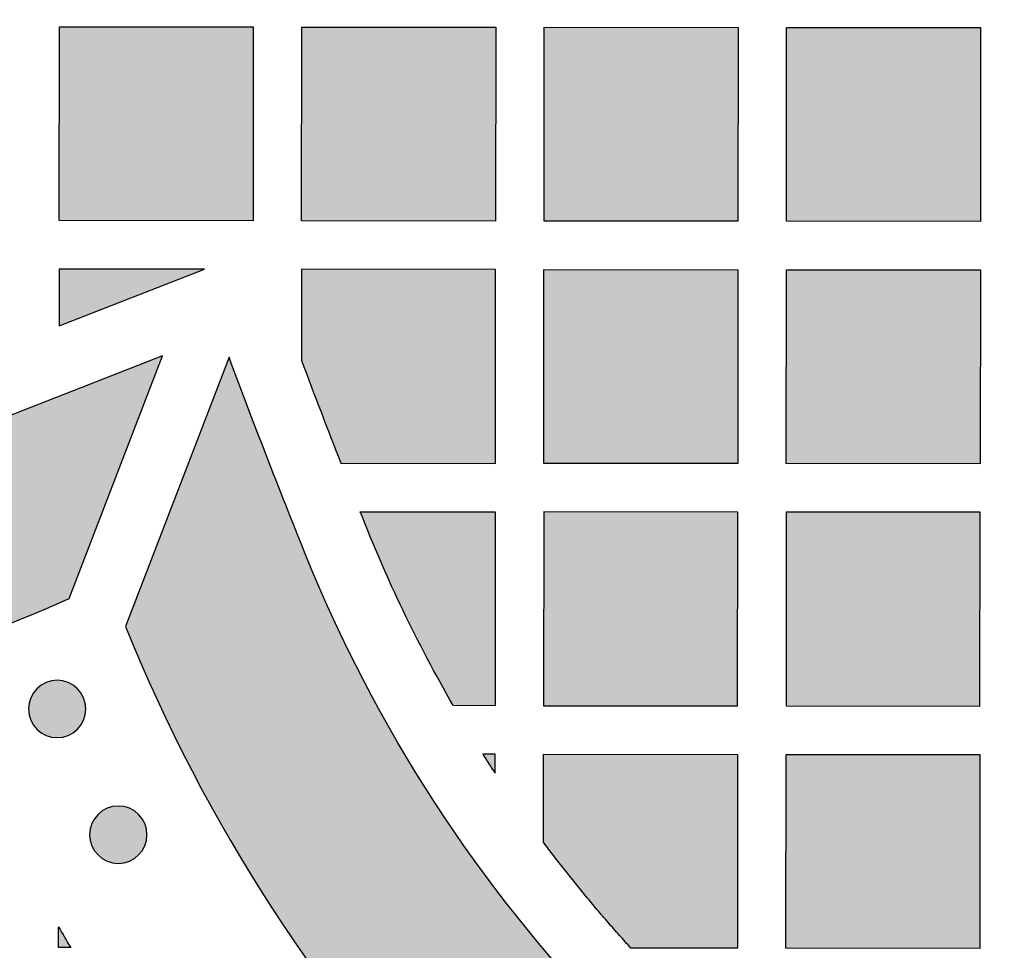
# Model space of a CAD drawing. Header units: millimetres. Extents: x -3873 to -97, y 912 to 4165.
# Tile 397 of 656: x -1731 to -1670, y 2715 to 2772. Entities that reach past the tile are written whole.
import ezdxf

# ---------------------------------------------------------------- set-up
doc = ezdxf.new("R2010")
doc.units = ezdxf.units.MM
doc.layers.add('pattern', color=7, linetype='Continuous', true_color=0x000000)

msp = doc.modelspace()

# ---------------------------------------------------------------- hatches: boundary and pattern name
at = {"layer": 'pattern'}
for points in [[(-1727.66, 2736.284), (-1721.893, 2751.304), (-1736.125, 2745.75), (-1738.634, 2744.818), (-1741.181, 2743.964), (-1743.763, 2743.191), (-1746.376, 2742.501), (-1749.016, 2741.895), (-1751.679, 2741.376), (-1754.36, 2740.944), (-1757.055, 2740.6), (-1759.761, 2740.345), (-1762.471, 2740.178), (-1765.183, 2740.102), (-1767.891, 2740.114), (-1770.592, 2740.214), (-1773.281, 2740.402), (-1775.954, 2740.677), (-1778.606, 2741.037), (-1779.6, 2741.198), (-1780.594, 2741.379), (-1781.586, 2741.58), (-1782.577, 2741.802), (-1783.566, 2742.043), (-1784.552, 2742.304), (-1785.534, 2742.586), (-1786.513, 2742.887), (-1787.487, 2743.209), (-1788.455, 2743.55), (-1789.418, 2743.911), (-1790.374, 2744.291), (-1791.324, 2744.691), (-1792.265, 2745.11), (-1793.199, 2745.548), (-1794.123, 2746.005), (-1795.039, 2746.48), (-1795.944, 2746.973), (-1796.839, 2747.484), (-1797.723, 2748.012), (-1798.596, 2748.558), (-1799.457, 2749.12), (-1800.305, 2749.699), (-1801.141, 2750.293), (-1801.963, 2750.903), (-1802.771, 2751.528), (-1803.566, 2752.168), (-1804.345, 2752.822), (-1805.11, 2753.49), (-1805.86, 2754.171), (-1806.594, 2754.864), (-1807.313, 2755.57), (-1808.017, 2756.29), (-1808.71, 2757.025), (-1809.389, 2757.776), (-1810.055, 2758.542), (-1810.708, 2759.323), (-1811.347, 2760.119), (-1811.97, 2760.928), (-1812.579, 2761.751), (-1813.172, 2762.588), (-1813.749, 2763.437), (-1814.31, 2764.299), (-1814.854, 2765.173), (-1815.381, 2766.058), (-1815.89, 2766.954), (-1816.382, 2767.86), (-1816.855, 2768.776), (-1817.31, 2769.702), (-1817.746, 2770.636), (-1818.164, 2771.578), (-1818.562, 2772.528), (-1818.941, 2773.485), (-1819.3, 2774.448), (-1819.639, 2775.418), (-1819.959, 2776.392), (-1820.259, 2777.371), (-1820.539, 2778.354), (-1820.798, 2779.34), (-1821.038, 2780.33), (-1821.258, 2781.321), (-1821.457, 2782.314), (-1821.637, 2783.308), (-1821.796, 2784.302), (-1822.151, 2786.955), (-1822.421, 2789.628), (-1822.605, 2792.317), (-1822.701, 2795.018), (-1822.708, 2797.727), (-1822.626, 2800.438), (-1822.455, 2803.149), (-1822.196, 2805.854), (-1821.847, 2808.548), (-1821.41, 2811.229), (-1820.886, 2813.89), (-1820.276, 2816.529), (-1819.581, 2819.141), (-1818.804, 2821.722), (-1817.946, 2824.268), (-1817.009, 2826.775), (-1811.43, 2840.997), (-1826.46, 2835.256), (-1827.127, 2833.73), (-1827.768, 2832.189), (-1828.384, 2830.633), (-1828.973, 2829.063), (-1829.535, 2827.481), (-1830.07, 2825.885), (-1830.577, 2824.278), (-1831.056, 2822.66), (-1831.507, 2821.031), (-1831.929, 2819.393), (-1832.322, 2817.745), (-1832.686, 2816.09), (-1833.021, 2814.427), (-1833.326, 2812.758), (-1833.6, 2811.083), (-1833.845, 2809.403), (-1834.06, 2807.719), (-1834.244, 2806.032), (-1834.398, 2804.342), (-1834.522, 2802.651), (-1834.615, 2800.959), (-1834.678, 2799.266), (-1834.711, 2797.575), (-1834.713, 2795.885), (-1834.685, 2794.197), (-1834.628, 2792.513), (-1834.54, 2790.833), (-1834.423, 2789.157), (-1834.276, 2787.487), (-1834.101, 2785.823), (-1833.896, 2784.166), (-1833.663, 2782.517), (-1833.466, 2781.291), (-1833.245, 2780.066), (-1832.999, 2778.841), (-1832.728, 2777.619), (-1832.433, 2776.4), (-1832.112, 2775.183), (-1831.767, 2773.972), (-1831.398, 2772.765), (-1831.004, 2771.563), (-1830.585, 2770.368), (-1830.142, 2769.18), (-1829.675, 2768.001), (-1829.184, 2766.829), (-1828.67, 2765.668), (-1828.132, 2764.516), (-1827.571, 2763.375), (-1826.987, 2762.245), (-1826.381, 2761.128), (-1825.753, 2760.023), (-1825.104, 2758.932), (-1824.433, 2757.855), (-1823.741, 2756.792), (-1823.03, 2755.745), (-1822.298, 2754.714), (-1821.548, 2753.698), (-1820.779, 2752.7), (-1819.992, 2751.72), (-1819.187, 2750.757), (-1818.365, 2749.812), (-1817.528, 2748.886), (-1816.674, 2747.979), (-1815.805, 2747.092), (-1814.92, 2746.222), (-1814.014, 2745.367), (-1813.09, 2744.528), (-1812.147, 2743.704), (-1811.185, 2742.898), (-1810.206, 2742.109), (-1809.209, 2741.338), (-1808.196, 2740.586), (-1807.165, 2739.853), (-1806.119, 2739.139), (-1805.058, 2738.446), (-1803.982, 2737.774), (-1802.892, 2737.122), (-1801.788, 2736.492), (-1800.672, 2735.884), (-1799.544, 2735.299), (-1798.403, 2734.736), (-1797.253, 2734.196), (-1796.092, 2733.679), (-1794.921, 2733.186), (-1793.742, 2732.717), (-1792.555, 2732.272), (-1791.361, 2731.852), (-1790.16, 2731.455), (-1788.954, 2731.084), (-1787.743, 2730.736), (-1786.527, 2730.414), (-1785.308, 2730.116), (-1784.086, 2729.844), (-1782.862, 2729.596), (-1781.637, 2729.372), (-1780.412, 2729.173), (-1778.763, 2728.937), (-1777.107, 2728.73), (-1775.443, 2728.551), (-1773.773, 2728.402), (-1772.098, 2728.281), (-1770.418, 2728.191), (-1768.733, 2728.13), (-1767.046, 2728.1), (-1765.356, 2728.099), (-1763.664, 2728.129), (-1761.972, 2728.189), (-1760.279, 2728.279), (-1758.588, 2728.4), (-1756.898, 2728.551), (-1755.21, 2728.732), (-1753.526, 2728.944), (-1751.846, 2729.186), (-1750.17, 2729.458), (-1748.5, 2729.76), (-1746.837, 2730.091), (-1745.181, 2730.452), (-1743.533, 2730.842), (-1741.894, 2731.262), (-1740.265, 2731.71), (-1738.646, 2732.186), (-1737.037, 2732.69), (-1735.441, 2733.223), (-1733.857, 2733.782), (-1732.287, 2734.368), (-1730.73, 2734.981), (-1729.187, 2735.62)], [(-1728.268, 2771.679), (-1716.268, 2771.668), (-1716.278, 2759.669), (-1728.278, 2759.679)], [(-1701.268, 2771.655), (-1701.278, 2759.655), (-1713.278, 2759.666), (-1713.268, 2771.666)], [(-1686.268, 2771.642), (-1686.278, 2759.642), (-1698.278, 2759.653), (-1698.268, 2771.653)], [(-1671.268, 2771.629), (-1671.278, 2759.629), (-1683.278, 2759.64), (-1683.268, 2771.639)], [(-1728.284, 2753.158), (-1719.281, 2756.671), (-1728.281, 2756.679)], [(-1713.286, 2751.019), (-1710.847, 2744.664), (-1701.291, 2744.655), (-1701.281, 2756.655), (-1713.281, 2756.666)], [(-1698.291, 2744.653), (-1698.281, 2756.653), (-1686.281, 2756.642), (-1686.291, 2744.642)], [(-1671.281, 2756.629), (-1671.291, 2744.629), (-1683.291, 2744.64), (-1683.281, 2756.64)], [(-1627.374, 2686.557), (-1625.959, 2687.297), (-1624.558, 2688.068), (-1623.172, 2688.868), (-1621.8, 2689.698), (-1620.445, 2690.556), (-1619.107, 2691.443), (-1617.787, 2692.358), (-1616.486, 2693.3), (-1615.205, 2694.269), (-1613.945, 2695.264), (-1612.706, 2696.284), (-1611.488, 2697.329), (-1610.294, 2698.398), (-1609.124, 2699.49), (-1607.977, 2700.605), (-1606.856, 2701.742), (-1605.178, 2703.519), (-1603.539, 2705.34), (-1601.942, 2707.203), (-1600.387, 2709.106), (-1598.877, 2711.049), (-1597.413, 2713.028), (-1595.996, 2715.044), (-1594.628, 2717.093), (-1593.309, 2719.175), (-1592.041, 2721.288), (-1590.824, 2723.429), (-1589.661, 2725.596), (-1588.551, 2727.789), (-1587.496, 2730.004), (-1586.495, 2732.24), (-1585.55, 2734.495), (-1591.943, 2751.184), (-1596.673, 2739), (-1597.507, 2737.01), (-1598.39, 2735.036), (-1599.322, 2733.08), (-1600.302, 2731.144), (-1601.329, 2729.23), (-1602.403, 2727.34), (-1603.522, 2725.475), (-1604.687, 2723.637), (-1605.895, 2721.827), (-1607.146, 2720.048), (-1608.439, 2718.3), (-1609.772, 2716.585), (-1611.144, 2714.904), (-1612.555, 2713.26), (-1614.001, 2711.652), (-1615.483, 2710.083), (-1616.431, 2709.122), (-1617.4, 2708.179), (-1618.39, 2707.256), (-1619.4, 2706.352), (-1620.428, 2705.469), (-1621.476, 2704.606), (-1622.542, 2703.765), (-1623.625, 2702.946), (-1624.725, 2702.15), (-1625.841, 2701.376), (-1626.972, 2700.626), (-1628.117, 2699.901), (-1629.277, 2699.199), (-1630.449, 2698.523), (-1631.634, 2697.871), (-1632.829, 2697.245), (-1634.103, 2696.618), (-1635.399, 2696.027), (-1636.715, 2695.473), (-1638.049, 2694.957), (-1639.401, 2694.479), (-1640.768, 2694.041), (-1642.148, 2693.643), (-1643.541, 2693.287), (-1644.943, 2692.971), (-1646.353, 2692.697), (-1647.77, 2692.466), (-1649.191, 2692.277), (-1650.614, 2692.129), (-1652.038, 2692.025), (-1653.461, 2691.962), (-1654.88, 2691.941), (-1656.3, 2691.963), (-1657.723, 2692.027), (-1659.146, 2692.133), (-1660.57, 2692.281), (-1661.99, 2692.471), (-1663.407, 2692.704), (-1664.817, 2692.979), (-1666.219, 2693.295), (-1667.611, 2693.653), (-1668.991, 2694.052), (-1670.357, 2694.491), (-1671.709, 2694.97), (-1673.043, 2695.487), (-1674.358, 2696.043), (-1675.653, 2696.635), (-1676.927, 2697.263), (-1678.122, 2697.889), (-1679.306, 2698.542), (-1680.478, 2699.219), (-1681.637, 2699.922), (-1682.782, 2700.648), (-1683.912, 2701.399), (-1685.028, 2702.173), (-1686.127, 2702.971), (-1687.209, 2703.791), (-1688.274, 2704.632), (-1689.321, 2705.496), (-1690.35, 2706.38), (-1691.358, 2707.285), (-1692.347, 2708.209), (-1693.316, 2709.152), (-1694.263, 2710.114), (-1695.744, 2711.684), (-1697.189, 2713.293), (-1698.598, 2714.939), (-1699.969, 2716.621), (-1701.301, 2718.336), (-1702.592, 2720.085), (-1703.842, 2721.866), (-1705.049, 2723.676), (-1706.212, 2725.515), (-1707.33, 2727.381), (-1708.402, 2729.272), (-1709.428, 2731.187), (-1710.406, 2733.124), (-1711.336, 2735.08), (-1712.218, 2737.055), (-1713.051, 2739.046), (-1717.77, 2751.234), (-1724.176, 2734.55), (-1723.233, 2732.294), (-1722.235, 2730.057), (-1721.181, 2727.841), (-1720.073, 2725.648), (-1718.911, 2723.479), (-1717.697, 2721.337), (-1716.43, 2719.224), (-1715.113, 2717.141), (-1713.746, 2715.09), (-1712.331, 2713.074), (-1710.868, 2711.093), (-1709.36, 2709.149), (-1707.807, 2707.245), (-1706.211, 2705.381), (-1704.574, 2703.559), (-1702.897, 2701.78), (-1701.776, 2700.642), (-1700.631, 2699.527), (-1699.461, 2698.433), (-1698.268, 2697.363), (-1697.052, 2696.317), (-1695.813, 2695.296), (-1694.553, 2694.3), (-1693.273, 2693.33), (-1691.973, 2692.387), (-1690.654, 2691.472), (-1689.316, 2690.584), (-1687.962, 2689.724), (-1686.591, 2688.893), (-1685.205, 2688.092), (-1683.805, 2687.32), (-1682.391, 2686.579), (-1680.802, 2685.795), (-1679.186, 2685.057), (-1677.545, 2684.364), (-1675.88, 2683.718), (-1674.195, 2683.121), (-1672.49, 2682.574), (-1670.768, 2682.076), (-1669.031, 2681.63), (-1667.282, 2681.235), (-1665.523, 2680.892), (-1663.756, 2680.602), (-1661.983, 2680.365), (-1660.208, 2680.18), (-1658.431, 2680.048), (-1656.656, 2679.968), (-1654.885, 2679.941), (-1653.114, 2679.967), (-1651.339, 2680.045), (-1649.562, 2680.176), (-1647.786, 2680.359), (-1646.014, 2680.595), (-1644.246, 2680.884), (-1642.487, 2681.225), (-1640.737, 2681.619), (-1639, 2682.064), (-1637.278, 2682.56), (-1635.573, 2683.106), (-1633.887, 2683.702), (-1632.222, 2684.346), (-1630.58, 2685.037), (-1628.963, 2685.775)], [(-1703.891, 2729.658), (-1704.71, 2731.107), (-1705.502, 2732.572), (-1706.266, 2734.053), (-1707.001, 2735.549), (-1707.708, 2737.059), (-1708.385, 2738.581), (-1709.032, 2740.116), (-1709.649, 2741.662), (-1701.294, 2741.655), (-1701.305, 2729.655)], [(-1686.305, 2729.642), (-1686.294, 2741.642), (-1698.294, 2741.653), (-1698.304, 2729.653)], [(-1671.294, 2741.629), (-1683.294, 2741.639), (-1683.304, 2729.64), (-1671.304, 2729.629)], [(-1727.15, 2728.194), (-1727.178, 2728.166), (-1727.207, 2728.139), (-1727.237, 2728.113), (-1727.268, 2728.086), (-1727.3, 2728.061), (-1727.332, 2728.035), (-1727.365, 2728.011), (-1727.399, 2727.987), (-1727.434, 2727.963), (-1727.47, 2727.941), (-1727.507, 2727.919), (-1727.544, 2727.898), (-1727.582, 2727.877), (-1727.621, 2727.857), (-1727.66, 2727.839), (-1727.7, 2727.821), (-1727.741, 2727.804), (-1727.782, 2727.788), (-1727.824, 2727.773), (-1727.867, 2727.759), (-1727.91, 2727.745), (-1727.953, 2727.733), (-1727.997, 2727.723), (-1728.042, 2727.713), (-1728.086, 2727.704), (-1728.131, 2727.696), (-1728.176, 2727.69), (-1728.222, 2727.685), (-1728.268, 2727.681), (-1728.313, 2727.678), (-1728.359, 2727.676), (-1728.405, 2727.675), (-1728.451, 2727.676), (-1728.497, 2727.678), (-1728.543, 2727.681), (-1728.588, 2727.685), (-1728.634, 2727.69), (-1728.679, 2727.697), (-1728.724, 2727.705), (-1728.769, 2727.713), (-1728.813, 2727.723), (-1728.857, 2727.734), (-1728.9, 2727.746), (-1728.943, 2727.759), (-1728.986, 2727.774), (-1729.028, 2727.789), (-1729.069, 2727.805), (-1729.11, 2727.822), (-1729.15, 2727.84), (-1729.189, 2727.859), (-1729.228, 2727.878), (-1729.266, 2727.899), (-1729.303, 2727.92), (-1729.34, 2727.942), (-1729.375, 2727.965), (-1729.41, 2727.989), (-1729.444, 2728.013), (-1729.478, 2728.037), (-1729.51, 2728.063), (-1729.542, 2728.088), (-1729.572, 2728.115), (-1729.602, 2728.141), (-1729.631, 2728.169), (-1729.659, 2728.196), (-1729.687, 2728.224), (-1729.714, 2728.253), (-1729.741, 2728.283), (-1729.767, 2728.314), (-1729.793, 2728.346), (-1729.818, 2728.378), (-1729.842, 2728.411), (-1729.866, 2728.446), (-1729.89, 2728.481), (-1729.913, 2728.516), (-1729.935, 2728.553), (-1729.956, 2728.59), (-1729.976, 2728.628), (-1729.996, 2728.667), (-1730.015, 2728.706), (-1730.033, 2728.746), (-1730.05, 2728.787), (-1730.066, 2728.828), (-1730.081, 2728.87), (-1730.095, 2728.913), (-1730.108, 2728.956), (-1730.12, 2728.999), (-1730.131, 2729.043), (-1730.141, 2729.088), (-1730.149, 2729.132), (-1730.157, 2729.177), (-1730.163, 2729.222), (-1730.169, 2729.268), (-1730.173, 2729.314), (-1730.176, 2729.359), (-1730.177, 2729.405), (-1730.178, 2729.451), (-1730.177, 2729.497), (-1730.175, 2729.543), (-1730.172, 2729.589), (-1730.168, 2729.634), (-1730.163, 2729.68), (-1730.156, 2729.725), (-1730.149, 2729.77), (-1730.14, 2729.815), (-1730.13, 2729.859), (-1730.119, 2729.903), (-1730.107, 2729.946), (-1730.094, 2729.989), (-1730.08, 2730.032), (-1730.065, 2730.074), (-1730.048, 2730.115), (-1730.031, 2730.156), (-1730.013, 2730.196), (-1729.994, 2730.235), (-1729.975, 2730.274), (-1729.954, 2730.312), (-1729.933, 2730.349), (-1729.911, 2730.386), (-1729.888, 2730.421), (-1729.865, 2730.456), (-1729.841, 2730.49), (-1729.816, 2730.524), (-1729.791, 2730.556), (-1729.765, 2730.588), (-1729.739, 2730.618), (-1729.712, 2730.648), (-1729.685, 2730.677), (-1729.657, 2730.705), (-1729.629, 2730.733), (-1729.6, 2730.76), (-1729.57, 2730.787), (-1729.539, 2730.813), (-1729.508, 2730.839), (-1729.475, 2730.864), (-1729.442, 2730.888), (-1729.408, 2730.913), (-1729.373, 2730.936), (-1729.337, 2730.959), (-1729.3, 2730.981), (-1729.263, 2731.002), (-1729.225, 2731.022), (-1729.186, 2731.042), (-1729.147, 2731.061), (-1729.107, 2731.079), (-1729.066, 2731.096), (-1729.025, 2731.112), (-1728.983, 2731.127), (-1728.94, 2731.141), (-1728.897, 2731.154), (-1728.854, 2731.166), (-1728.81, 2731.177), (-1728.766, 2731.187), (-1728.721, 2731.195), (-1728.676, 2731.203), (-1728.631, 2731.209), (-1728.585, 2731.215), (-1728.54, 2731.219), (-1728.494, 2731.222), (-1728.448, 2731.223), (-1728.402, 2731.224), (-1728.356, 2731.223), (-1728.31, 2731.222), (-1728.264, 2731.219), (-1728.219, 2731.214), (-1728.173, 2731.209), (-1728.128, 2731.202), (-1728.083, 2731.195), (-1728.039, 2731.186), (-1727.994, 2731.176), (-1727.95, 2731.165), (-1727.907, 2731.153), (-1727.864, 2731.14), (-1727.821, 2731.126), (-1727.78, 2731.111), (-1727.738, 2731.094), (-1727.697, 2731.077), (-1727.657, 2731.059), (-1727.618, 2731.041), (-1727.579, 2731.021), (-1727.541, 2731), (-1727.504, 2730.979), (-1727.468, 2730.957), (-1727.432, 2730.934), (-1727.397, 2730.911), (-1727.363, 2730.887), (-1727.33, 2730.862), (-1727.297, 2730.837), (-1727.266, 2730.811), (-1727.235, 2730.785), (-1727.205, 2730.758), (-1727.176, 2730.731), (-1727.148, 2730.703), (-1727.12, 2730.675), (-1727.093, 2730.646), (-1727.067, 2730.616), (-1727.04, 2730.585), (-1727.015, 2730.554), (-1726.989, 2730.521), (-1726.965, 2730.488), (-1726.941, 2730.454), (-1726.917, 2730.419), (-1726.895, 2730.383), (-1726.873, 2730.347), (-1726.851, 2730.309), (-1726.831, 2730.271), (-1726.811, 2730.233), (-1726.793, 2730.193), (-1726.775, 2730.153), (-1726.758, 2730.112), (-1726.742, 2730.071), (-1726.726, 2730.029), (-1726.712, 2729.986), (-1726.699, 2729.943), (-1726.687, 2729.9), (-1726.676, 2729.856), (-1726.667, 2729.812), (-1726.658, 2729.767), (-1726.65, 2729.722), (-1726.644, 2729.677), (-1726.639, 2729.631), (-1726.635, 2729.586), (-1726.632, 2729.54), (-1726.63, 2729.494), (-1726.629, 2729.448), (-1726.63, 2729.402), (-1726.632, 2729.356), (-1726.635, 2729.311), (-1726.639, 2729.265), (-1726.644, 2729.219), (-1726.651, 2729.174), (-1726.658, 2729.129), (-1726.667, 2729.085), (-1726.677, 2729.04), (-1726.688, 2728.996), (-1726.7, 2728.953), (-1726.713, 2728.91), (-1726.728, 2728.868), (-1726.743, 2728.826), (-1726.759, 2728.784), (-1726.776, 2728.744), (-1726.794, 2728.703), (-1726.813, 2728.664), (-1726.832, 2728.625), (-1726.853, 2728.587), (-1726.874, 2728.55), (-1726.896, 2728.514), (-1726.919, 2728.478), (-1726.942, 2728.443), (-1726.967, 2728.409), (-1726.991, 2728.376), (-1727.017, 2728.343), (-1727.042, 2728.312), (-1727.069, 2728.281), (-1727.095, 2728.251), (-1727.122, 2728.222)], [(-1701.308, 2725.471), (-1701.307, 2726.655), (-1702.073, 2726.656)], [(-1692.899, 2714.648), (-1694.312, 2716.235), (-1695.686, 2717.856), (-1697.019, 2719.51), (-1698.312, 2721.197), (-1698.307, 2726.653), (-1686.307, 2726.642), (-1686.318, 2714.642)], [(-1683.317, 2714.64), (-1683.307, 2726.64), (-1671.307, 2726.629), (-1671.317, 2714.629)], [(-1723.367, 2720.412), (-1723.395, 2720.384), (-1723.424, 2720.357), (-1723.454, 2720.33), (-1723.485, 2720.304), (-1723.516, 2720.278), (-1723.549, 2720.253), (-1723.582, 2720.229), (-1723.616, 2720.205), (-1723.651, 2720.181), (-1723.687, 2720.159), (-1723.723, 2720.137), (-1723.761, 2720.115), (-1723.799, 2720.095), (-1723.837, 2720.075), (-1723.877, 2720.056), (-1723.917, 2720.039), (-1723.958, 2720.022), (-1723.999, 2720.005), (-1724.041, 2719.99), (-1724.083, 2719.976), (-1724.126, 2719.963), (-1724.17, 2719.951), (-1724.214, 2719.94), (-1724.258, 2719.931), (-1724.303, 2719.922), (-1724.348, 2719.914), (-1724.393, 2719.908), (-1724.438, 2719.903), (-1724.484, 2719.898), (-1724.53, 2719.895), (-1724.576, 2719.894), (-1724.622, 2719.893), (-1724.668, 2719.894), (-1724.714, 2719.896), (-1724.759, 2719.899), (-1724.805, 2719.903), (-1724.85, 2719.908), (-1724.896, 2719.915), (-1724.941, 2719.922), (-1724.985, 2719.931), (-1725.03, 2719.941), (-1725.073, 2719.952), (-1725.117, 2719.964), (-1725.16, 2719.977), (-1725.202, 2719.991), (-1725.244, 2720.007), (-1725.286, 2720.023), (-1725.326, 2720.04), (-1725.366, 2720.058), (-1725.406, 2720.077), (-1725.445, 2720.096), (-1725.482, 2720.117), (-1725.52, 2720.138), (-1725.556, 2720.16), (-1725.592, 2720.183), (-1725.627, 2720.206), (-1725.661, 2720.23), (-1725.694, 2720.255), (-1725.727, 2720.28), (-1725.758, 2720.306), (-1725.789, 2720.332), (-1725.819, 2720.359), (-1725.848, 2720.386), (-1725.876, 2720.414), (-1725.903, 2720.442), (-1725.931, 2720.471), (-1725.957, 2720.501), (-1725.983, 2720.532), (-1726.009, 2720.563), (-1726.034, 2720.596), (-1726.059, 2720.629), (-1726.083, 2720.663), (-1726.106, 2720.698), (-1726.129, 2720.734), (-1726.151, 2720.771), (-1726.172, 2720.808), (-1726.193, 2720.846), (-1726.212, 2720.885), (-1726.231, 2720.924), (-1726.249, 2720.964), (-1726.266, 2721.005), (-1726.282, 2721.046), (-1726.297, 2721.088), (-1726.311, 2721.131), (-1726.324, 2721.174), (-1726.336, 2721.217), (-1726.347, 2721.261), (-1726.357, 2721.305), (-1726.366, 2721.35), (-1726.373, 2721.395), (-1726.38, 2721.44), (-1726.385, 2721.486), (-1726.389, 2721.531), (-1726.392, 2721.577), (-1726.394, 2721.623), (-1726.394, 2721.669), (-1726.394, 2721.715), (-1726.392, 2721.761), (-1726.389, 2721.807), (-1726.385, 2721.852), (-1726.379, 2721.898), (-1726.373, 2721.943), (-1726.365, 2721.988), (-1726.357, 2722.033), (-1726.347, 2722.077), (-1726.336, 2722.121), (-1726.324, 2722.164), (-1726.31, 2722.207), (-1726.296, 2722.25), (-1726.281, 2722.292), (-1726.265, 2722.333), (-1726.248, 2722.374), (-1726.23, 2722.414), (-1726.211, 2722.453), (-1726.191, 2722.492), (-1726.171, 2722.53), (-1726.15, 2722.567), (-1726.127, 2722.604), (-1726.105, 2722.639), (-1726.081, 2722.674), (-1726.057, 2722.708), (-1726.032, 2722.741), (-1726.007, 2722.774), (-1725.981, 2722.805), (-1725.955, 2722.836), (-1725.928, 2722.866), (-1725.901, 2722.895), (-1725.874, 2722.923), (-1725.846, 2722.951), (-1725.816, 2722.978), (-1725.787, 2723.005), (-1725.756, 2723.031), (-1725.724, 2723.056), (-1725.692, 2723.082), (-1725.658, 2723.106), (-1725.624, 2723.13), (-1725.589, 2723.154), (-1725.554, 2723.176), (-1725.517, 2723.198), (-1725.48, 2723.22), (-1725.442, 2723.24), (-1725.403, 2723.26), (-1725.364, 2723.279), (-1725.323, 2723.296), (-1725.283, 2723.313), (-1725.241, 2723.329), (-1725.199, 2723.345), (-1725.157, 2723.359), (-1725.114, 2723.372), (-1725.07, 2723.384), (-1725.027, 2723.395), (-1724.982, 2723.404), (-1724.938, 2723.413), (-1724.893, 2723.421), (-1724.847, 2723.427), (-1724.802, 2723.432), (-1724.756, 2723.437), (-1724.71, 2723.439), (-1724.665, 2723.441), (-1724.619, 2723.442), (-1724.573, 2723.441), (-1724.527, 2723.439), (-1724.481, 2723.436), (-1724.435, 2723.432), (-1724.39, 2723.427), (-1724.345, 2723.42), (-1724.3, 2723.413), (-1724.255, 2723.404), (-1724.211, 2723.394), (-1724.167, 2723.383), (-1724.123, 2723.371), (-1724.08, 2723.358), (-1724.038, 2723.344), (-1723.996, 2723.328), (-1723.955, 2723.312), (-1723.914, 2723.295), (-1723.874, 2723.277), (-1723.835, 2723.258), (-1723.796, 2723.239), (-1723.758, 2723.218), (-1723.721, 2723.197), (-1723.684, 2723.175), (-1723.648, 2723.152), (-1723.614, 2723.129), (-1723.579, 2723.104), (-1723.546, 2723.08), (-1723.514, 2723.055), (-1723.482, 2723.029), (-1723.451, 2723.002), (-1723.422, 2722.976), (-1723.393, 2722.949), (-1723.364, 2722.921), (-1723.337, 2722.893), (-1723.31, 2722.864), (-1723.283, 2722.834), (-1723.257, 2722.803), (-1723.231, 2722.771), (-1723.206, 2722.739), (-1723.181, 2722.706), (-1723.157, 2722.672), (-1723.134, 2722.637), (-1723.111, 2722.601), (-1723.089, 2722.564), (-1723.068, 2722.527), (-1723.048, 2722.489), (-1723.028, 2722.45), (-1723.009, 2722.411), (-1722.991, 2722.371), (-1722.974, 2722.33), (-1722.958, 2722.289), (-1722.943, 2722.247), (-1722.929, 2722.204), (-1722.916, 2722.161), (-1722.904, 2722.118), (-1722.893, 2722.074), (-1722.883, 2722.03), (-1722.874, 2721.985), (-1722.867, 2721.94), (-1722.86, 2721.895), (-1722.855, 2721.849), (-1722.851, 2721.804), (-1722.848, 2721.758), (-1722.846, 2721.712), (-1722.846, 2721.666), (-1722.847, 2721.62), (-1722.848, 2721.574), (-1722.851, 2721.528), (-1722.856, 2721.483), (-1722.861, 2721.437), (-1722.867, 2721.392), (-1722.875, 2721.347), (-1722.884, 2721.302), (-1722.894, 2721.258), (-1722.905, 2721.214), (-1722.917, 2721.171), (-1722.93, 2721.128), (-1722.944, 2721.085), (-1722.959, 2721.043), (-1722.975, 2721.002), (-1722.992, 2720.961), (-1723.01, 2720.921), (-1723.029, 2720.882), (-1723.049, 2720.843), (-1723.07, 2720.805), (-1723.091, 2720.768), (-1723.113, 2720.731), (-1723.136, 2720.696), (-1723.159, 2720.661), (-1723.183, 2720.627), (-1723.208, 2720.593), (-1723.233, 2720.561), (-1723.259, 2720.529), (-1723.285, 2720.499), (-1723.312, 2720.469), (-1723.339, 2720.44)], [(-1728.316, 2715.964), (-1727.567, 2714.678), (-1728.317, 2714.679)]]:
    msp.add_hatch(color=256, dxfattribs=at).paths.add_polyline_path(points, flags=0)

# ---------------------------------------------------------------- linework, layer by layer
for p, q in [((-1717.77, 2751.234), (-1724.176, 2734.55)), ((-1698.312, 2721.197), (-1698.307, 2726.653)), ((-1698.307, 2726.653), (-1686.307, 2726.642)), ((-1686.307, 2726.642), (-1686.318, 2714.642))]:
    msp.add_line(p, q, dxfattribs=at)
for points in [[(-1728.268, 2771.679), (-1716.268, 2771.668), (-1716.278, 2759.669), (-1728.278, 2759.679)], [(-1701.268, 2771.655), (-1701.278, 2759.655), (-1713.278, 2759.666), (-1713.268, 2771.666)], [(-1686.268, 2771.642), (-1686.278, 2759.642), (-1698.278, 2759.653), (-1698.268, 2771.653)], [(-1671.268, 2771.629), (-1671.278, 2759.629), (-1683.278, 2759.64), (-1683.268, 2771.639)], [(-1728.284, 2753.158), (-1719.281, 2756.671), (-1728.281, 2756.679)], [(-1698.291, 2744.653), (-1698.281, 2756.653), (-1686.281, 2756.642), (-1686.291, 2744.642)], [(-1671.281, 2756.629), (-1671.291, 2744.629), (-1683.291, 2744.64), (-1683.281, 2756.64)], [(-1686.305, 2729.642), (-1686.294, 2741.642), (-1698.294, 2741.653), (-1698.304, 2729.653)], [(-1671.294, 2741.629), (-1683.294, 2741.639), (-1683.304, 2729.64), (-1671.304, 2729.629)], [(-1683.317, 2714.64), (-1683.307, 2726.64), (-1671.307, 2726.629), (-1671.317, 2714.629)]]:
    msp.add_lwpolyline(points, close=True, dxfattribs=at)
for points in [[(-1710.847, 2744.664), (-1701.291, 2744.655), (-1701.281, 2756.655), (-1713.281, 2756.666), (-1713.286, 2751.019)], [(-1727.66, 2736.284), (-1721.893, 2751.304), (-1736.125, 2745.75)], [(-1709.649, 2741.662), (-1701.294, 2741.655), (-1701.305, 2729.655), (-1703.891, 2729.658)], [(-1701.308, 2725.471), (-1701.307, 2726.655), (-1702.073, 2726.656)], [(-1727.567, 2714.678), (-1728.317, 2714.679), (-1728.316, 2715.964)]]:
    msp.add_lwpolyline(points, dxfattribs=at)
at = {"layer": 'pattern', "extrusion": (0, 0, -1)}
for centre in [(1728.404, 2729.45), (1724.62, 2721.667)]:
    msp.add_circle(centre, 1.774, dxfattribs=at)
for centre, radius, start, end in [((1299.249, 2906.294), 446.322, 337.99281, 339.67061), ((1629.033, 2772.949), 86.475, 329.95849, 338.78903), ((1629.169, 2772.949), 90.475, 316.0117, 337.99281)]:
    msp.add_arc(centre, radius, start, end, dxfattribs=at)
at = {"layer": 'pattern'}
for centre, radius, start, end in [((-1299.114, 2906.294), 442.322, 200.55122, 201.43294), ((-1766.17, 2822.747), 94.651, 261.34598, 294.0078), ((-1629.169, 2772.949), 102.475, 202.00719, 223.9883), ((-1629.033, 2772.949), 86.475, 212.36697, 213.30103), ((-1629.033, 2772.949), 114.475, 209.85417, 210.59928)]:
    msp.add_arc(centre, radius, start, end, dxfattribs=at)
msp.add_rational_spline([(-1692.899, 2714.648), (-1695.766, 2717.789), (-1698.312, 2721.197)], [1, 0.998792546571, 1], degree=2, dxfattribs=at)
msp.add_open_spline([(-1686.318, 2714.642), (-1689.599, 2714.645), (-1692.899, 2714.648)], degree=2, dxfattribs=at)

doc.saveas('drawing.dxf')
